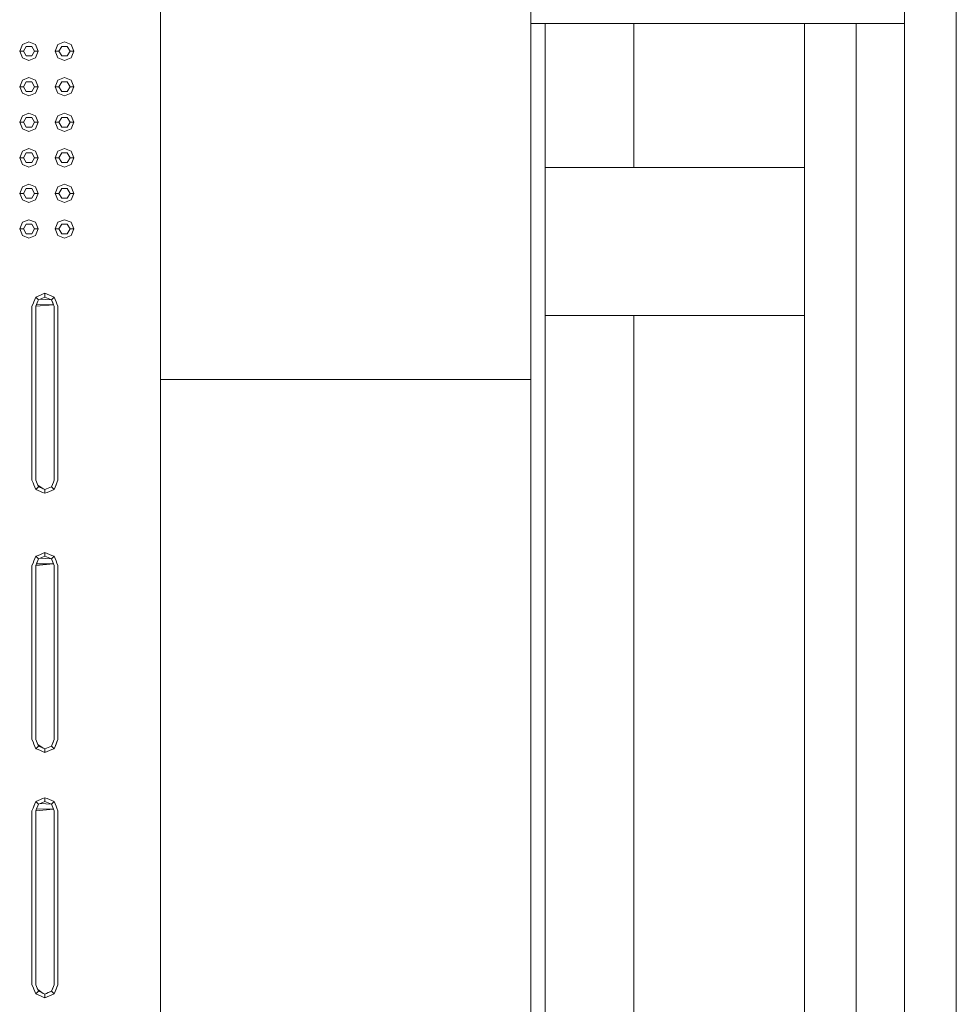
# Model space of a CAD drawing. Header units: millimetres. Extents: x -261 to 187, y -214 to 106.
# Tile 636 of 656: x -212.76 to -211.5, y 5.69 to 7.02. Entities that reach past the tile are written whole.
import ezdxf

# ---------------------------------------------------------------- set-up
doc = ezdxf.new("R2010")
doc.units = ezdxf.units.MM
doc.header["$LTSCALE"] = 0.005
doc.header["$MEASUREMENT"] = 0
for name, color, linetype, lineweight in [('IFC-Elemento construtivo genérico-Contorno', 9, 'Continuous', 5), ('IFC-Laje-Contorno', 9, 'Continuous', 5), ('IFC-Parede padrão-Contorno', 9, 'Continuous', 5), ('IFC-Parede-Contorno', 9, 'Continuous', 5), ('IFC-Pilar-Contorno', 9, 'Continuous', 5), ('IFC-Viga-Contorno', 9, 'Continuous', 5)]:
    doc.layers.add(name, color=color, linetype=linetype, lineweight=lineweight)

msp = doc.modelspace()

# ---------------------------------------------------------------- linework, layer by layer
at = {"layer": 'IFC-Elemento construtivo genérico-Contorno', "lineweight": 5}
for p, q in [((-212.7616, 6.9747), (-212.758, 6.9835)), ((-212.758, 6.9835), (-212.7491, 6.9872)), ((-212.7566, 6.9747), (-212.7529, 6.9812)), ((-212.7529, 6.9812), (-212.7453, 6.9812)), ((-212.7491, 6.9872), (-212.7402, 6.9835)), ((-212.7453, 6.9812), (-212.7416, 6.9747)), ((-212.7402, 6.9835), (-212.7366, 6.9747)), ((-212.7135, 6.9747), (-212.7099, 6.9835)), ((-212.7099, 6.9835), (-212.701, 6.9872)), ((-212.7085, 6.9747), (-212.7048, 6.9812)), ((-212.7048, 6.9812), (-212.6973, 6.9812)), ((-212.701, 6.9872), (-212.6922, 6.9835)), ((-212.6973, 6.9812), (-212.6935, 6.9747)), ((-212.6922, 6.9835), (-212.6885, 6.9747)), ((-212.7616, 6.9747), (-212.7566, 6.9747)), ((-212.7616, 6.9747), (-212.758, 6.9658)), ((-212.7566, 6.9747), (-212.7529, 6.9682)), ((-212.7529, 6.9682), (-212.7453, 6.9682)), ((-212.7453, 6.9682), (-212.7416, 6.9747)), ((-212.7416, 6.9747), (-212.7366, 6.9747)), ((-212.7402, 6.9658), (-212.7366, 6.9747)), ((-212.7135, 6.9747), (-212.7085, 6.9747)), ((-212.7135, 6.9747), (-212.7099, 6.9658)), ((-212.7085, 6.9747), (-212.7048, 6.9682)), ((-212.7048, 6.9682), (-212.6973, 6.9682)), ((-212.6973, 6.9682), (-212.6935, 6.9747)), ((-212.6935, 6.9747), (-212.6885, 6.9747)), ((-212.6922, 6.9658), (-212.6885, 6.9747)), ((-212.758, 6.9658), (-212.7491, 6.9622)), ((-212.7491, 6.9622), (-212.7402, 6.9658)), ((-212.7099, 6.9658), (-212.701, 6.9622)), ((-212.701, 6.9622), (-212.6922, 6.9658)), ((-212.7616, 6.9266), (-212.758, 6.9354)), ((-212.758, 6.9354), (-212.7491, 6.9391)), ((-212.7566, 6.9266), (-212.7529, 6.9331)), ((-212.7529, 6.9331), (-212.7453, 6.9331)), ((-212.7491, 6.9391), (-212.7402, 6.9354)), ((-212.7453, 6.9331), (-212.7416, 6.9266)), ((-212.7402, 6.9354), (-212.7366, 6.9266)), ((-212.7135, 6.9266), (-212.7099, 6.9354)), ((-212.7099, 6.9354), (-212.701, 6.9391)), ((-212.7085, 6.9266), (-212.7048, 6.9331)), ((-212.7048, 6.9331), (-212.6973, 6.9331)), ((-212.701, 6.9391), (-212.6922, 6.9354)), ((-212.6973, 6.9331), (-212.6935, 6.9266)), ((-212.6922, 6.9354), (-212.6885, 6.9266)), ((-212.7616, 6.9266), (-212.7566, 6.9266)), ((-212.7616, 6.9266), (-212.758, 6.9177)), ((-212.758, 6.9177), (-212.7491, 6.9141)), ((-212.7566, 6.9266), (-212.7529, 6.9201)), ((-212.7529, 6.9201), (-212.7453, 6.9201)), ((-212.7491, 6.9141), (-212.7402, 6.9177)), ((-212.7453, 6.9201), (-212.7416, 6.9266)), ((-212.7416, 6.9266), (-212.7366, 6.9266)), ((-212.7402, 6.9177), (-212.7366, 6.9266)), ((-212.7135, 6.9266), (-212.7085, 6.9266)), ((-212.7135, 6.9266), (-212.7099, 6.9177)), ((-212.7099, 6.9177), (-212.701, 6.9141)), ((-212.7085, 6.9266), (-212.7048, 6.9201)), ((-212.7048, 6.9201), (-212.6973, 6.9201)), ((-212.701, 6.9141), (-212.6922, 6.9177)), ((-212.6973, 6.9201), (-212.6935, 6.9266)), ((-212.6935, 6.9266), (-212.6885, 6.9266)), ((-212.6922, 6.9177), (-212.6885, 6.9266)), ((-212.7616, 6.8785), (-212.758, 6.8873)), ((-212.758, 6.8873), (-212.7491, 6.891)), ((-212.7491, 6.891), (-212.7402, 6.8873)), ((-212.7402, 6.8873), (-212.7366, 6.8785)), ((-212.7135, 6.8785), (-212.7099, 6.8873)), ((-212.7099, 6.8873), (-212.701, 6.891)), ((-212.701, 6.891), (-212.6922, 6.8873)), ((-212.6922, 6.8873), (-212.6885, 6.8785)), ((-212.7616, 6.8785), (-212.7566, 6.8785)), ((-212.7616, 6.8785), (-212.758, 6.8696)), ((-212.7566, 6.8785), (-212.7529, 6.885)), ((-212.7566, 6.8785), (-212.7529, 6.872)), ((-212.7529, 6.885), (-212.7453, 6.885)), ((-212.7453, 6.885), (-212.7416, 6.8785)), ((-212.7453, 6.872), (-212.7416, 6.8785)), ((-212.7416, 6.8785), (-212.7366, 6.8785)), ((-212.7402, 6.8696), (-212.7366, 6.8785)), ((-212.7135, 6.8785), (-212.7085, 6.8785)), ((-212.7135, 6.8785), (-212.7099, 6.8696)), ((-212.7085, 6.8785), (-212.7048, 6.885)), ((-212.7085, 6.8785), (-212.7048, 6.872)), ((-212.7048, 6.885), (-212.6973, 6.885)), ((-212.6973, 6.885), (-212.6935, 6.8785)), ((-212.6973, 6.872), (-212.6935, 6.8785)), ((-212.6935, 6.8785), (-212.6885, 6.8785)), ((-212.6922, 6.8696), (-212.6885, 6.8785)), ((-212.758, 6.8696), (-212.7491, 6.866)), ((-212.7529, 6.872), (-212.7453, 6.872)), ((-212.7491, 6.866), (-212.7402, 6.8696)), ((-212.7099, 6.8696), (-212.701, 6.866)), ((-212.7048, 6.872), (-212.6973, 6.872)), ((-212.701, 6.866), (-212.6922, 6.8696)), ((-212.7616, 6.8304), (-212.758, 6.8393)), ((-212.758, 6.8393), (-212.7491, 6.8429)), ((-212.7566, 6.8304), (-212.7529, 6.8369)), ((-212.7529, 6.8369), (-212.7453, 6.8369)), ((-212.7491, 6.8429), (-212.7402, 6.8393)), ((-212.7453, 6.8369), (-212.7416, 6.8304)), ((-212.7402, 6.8393), (-212.7366, 6.8304)), ((-212.7135, 6.8304), (-212.7099, 6.8393)), ((-212.7099, 6.8393), (-212.701, 6.8429)), ((-212.7085, 6.8304), (-212.7048, 6.8369)), ((-212.7048, 6.8369), (-212.6973, 6.8369)), ((-212.701, 6.8429), (-212.6922, 6.8393)), ((-212.6973, 6.8369), (-212.6935, 6.8304)), ((-212.6922, 6.8393), (-212.6885, 6.8304)), ((-212.7616, 6.8304), (-212.7566, 6.8304)), ((-212.7616, 6.8304), (-212.758, 6.8215)), ((-212.758, 6.8215), (-212.7491, 6.8179)), ((-212.7566, 6.8304), (-212.7529, 6.8239)), ((-212.7529, 6.8239), (-212.7453, 6.8239)), ((-212.7491, 6.8179), (-212.7402, 6.8215)), ((-212.7453, 6.8239), (-212.7416, 6.8304)), ((-212.7416, 6.8304), (-212.7366, 6.8304)), ((-212.7402, 6.8215), (-212.7366, 6.8304)), ((-212.7135, 6.8304), (-212.7085, 6.8304)), ((-212.7135, 6.8304), (-212.7099, 6.8215)), ((-212.7099, 6.8215), (-212.701, 6.8179)), ((-212.7085, 6.8304), (-212.7048, 6.8239)), ((-212.7048, 6.8239), (-212.6973, 6.8239)), ((-212.701, 6.8179), (-212.6922, 6.8215)), ((-212.6973, 6.8239), (-212.6935, 6.8304)), ((-212.6935, 6.8304), (-212.6885, 6.8304)), ((-212.6922, 6.8215), (-212.6885, 6.8304)), ((-212.758, 6.7912), (-212.7491, 6.7948)), ((-212.7491, 6.7948), (-212.7402, 6.7912)), ((-212.7099, 6.7912), (-212.701, 6.7948)), ((-212.701, 6.7948), (-212.6922, 6.7912)), ((-212.7616, 6.7823), (-212.758, 6.7912)), ((-212.7616, 6.7823), (-212.7566, 6.7823)), ((-212.7616, 6.7823), (-212.758, 6.7735)), ((-212.7566, 6.7823), (-212.7529, 6.7888)), ((-212.7566, 6.7823), (-212.7529, 6.7758)), ((-212.7529, 6.7888), (-212.7453, 6.7888)), ((-212.7453, 6.7888), (-212.7416, 6.7823)), ((-212.7453, 6.7758), (-212.7416, 6.7823)), ((-212.7416, 6.7823), (-212.7366, 6.7823)), ((-212.7402, 6.7912), (-212.7366, 6.7823)), ((-212.7402, 6.7735), (-212.7366, 6.7823)), ((-212.7135, 6.7823), (-212.7099, 6.7912)), ((-212.7135, 6.7823), (-212.7085, 6.7823)), ((-212.7135, 6.7823), (-212.7099, 6.7735)), ((-212.7085, 6.7823), (-212.7048, 6.7888)), ((-212.7085, 6.7823), (-212.7048, 6.7758)), ((-212.7048, 6.7888), (-212.6973, 6.7888)), ((-212.6973, 6.7888), (-212.6935, 6.7823)), ((-212.6973, 6.7758), (-212.6935, 6.7823)), ((-212.6935, 6.7823), (-212.6885, 6.7823)), ((-212.6922, 6.7912), (-212.6885, 6.7823)), ((-212.6922, 6.7735), (-212.6885, 6.7823)), ((-212.758, 6.7735), (-212.7491, 6.7698)), ((-212.7529, 6.7758), (-212.7453, 6.7758)), ((-212.7491, 6.7698), (-212.7402, 6.7735)), ((-212.7099, 6.7735), (-212.701, 6.7698)), ((-212.7048, 6.7758), (-212.6973, 6.7758)), ((-212.701, 6.7698), (-212.6922, 6.7735)), ((-212.7616, 6.7342), (-212.758, 6.7431)), ((-212.758, 6.7431), (-212.7491, 6.7467)), ((-212.7566, 6.7342), (-212.7529, 6.7407)), ((-212.7529, 6.7407), (-212.7453, 6.7407)), ((-212.7491, 6.7467), (-212.7402, 6.7431)), ((-212.7453, 6.7407), (-212.7416, 6.7342)), ((-212.7402, 6.7431), (-212.7366, 6.7342)), ((-212.7135, 6.7342), (-212.7099, 6.7431)), ((-212.7099, 6.7431), (-212.701, 6.7467)), ((-212.7085, 6.7342), (-212.7048, 6.7407)), ((-212.7048, 6.7407), (-212.6973, 6.7407)), ((-212.701, 6.7467), (-212.6922, 6.7431)), ((-212.6973, 6.7407), (-212.6935, 6.7342)), ((-212.6922, 6.7431), (-212.6885, 6.7342)), ((-212.7616, 6.7342), (-212.7566, 6.7342)), ((-212.7616, 6.7342), (-212.758, 6.7254)), ((-212.7566, 6.7342), (-212.7529, 6.7277)), ((-212.7529, 6.7277), (-212.7453, 6.7277)), ((-212.7453, 6.7277), (-212.7416, 6.7342)), ((-212.7416, 6.7342), (-212.7366, 6.7342)), ((-212.7402, 6.7254), (-212.7366, 6.7342)), ((-212.7135, 6.7342), (-212.7085, 6.7342)), ((-212.7135, 6.7342), (-212.7099, 6.7254)), ((-212.7085, 6.7342), (-212.7048, 6.7277)), ((-212.7048, 6.7277), (-212.6973, 6.7277)), ((-212.6973, 6.7277), (-212.6935, 6.7342)), ((-212.6935, 6.7342), (-212.6885, 6.7342)), ((-212.6922, 6.7254), (-212.6885, 6.7342)), ((-212.758, 6.7254), (-212.7491, 6.7217)), ((-212.7491, 6.7217), (-212.7402, 6.7254)), ((-212.7099, 6.7254), (-212.701, 6.7217)), ((-212.701, 6.7217), (-212.6922, 6.7254)), ((-212.7306, 6.6458), (-212.7275, 6.6471)), ((-212.7275, 6.642), (-212.7275, 6.6471)), ((-212.7275, 6.6471), (-212.7244, 6.6458)), ((-212.7436, 6.6328), (-212.7424, 6.6357)), ((-212.7424, 6.6357), (-212.7412, 6.6388)), ((-212.7412, 6.6388), (-212.7399, 6.6419)), ((-212.7399, 6.6419), (-212.7368, 6.6432)), ((-212.7399, 6.6419), (-212.7363, 6.6384)), ((-212.739, 6.6319), (-212.7372, 6.6363)), ((-212.739, 6.6319), (-212.738, 6.6342)), ((-212.738, 6.6342), (-212.7372, 6.6363)), ((-212.7372, 6.6363), (-212.7363, 6.6384)), ((-212.7368, 6.6432), (-212.7337, 6.6445)), ((-212.7363, 6.6384), (-212.7319, 6.6402)), ((-212.7363, 6.6384), (-212.7341, 6.6393)), ((-212.7341, 6.6393), (-212.7186, 6.6384)), ((-212.7337, 6.6445), (-212.7306, 6.6458)), ((-212.7319, 6.6402), (-212.7275, 6.642)), ((-212.7275, 6.642), (-212.723, 6.6402)), ((-212.7244, 6.6458), (-212.7213, 6.6445)), ((-212.723, 6.6402), (-212.7186, 6.6384)), ((-212.7213, 6.6445), (-212.7182, 6.6432)), ((-212.7186, 6.6384), (-212.7151, 6.6419)), ((-212.7186, 6.6384), (-212.7168, 6.634)), ((-212.7186, 6.6384), (-212.7177, 6.6362)), ((-212.7182, 6.6432), (-212.7151, 6.6419)), ((-212.7177, 6.6362), (-212.7159, 6.6317)), ((-212.7168, 6.634), (-212.7159, 6.6317)), ((-212.7151, 6.6419), (-212.7138, 6.6388)), ((-212.7138, 6.6388), (-212.7125, 6.6357)), ((-212.7125, 6.6357), (-212.7113, 6.6328)), ((-212.745, 6.6295), (-212.7436, 6.6328)), ((-212.745, 6.3941), (-212.745, 6.6295)), ((-212.74, 6.6295), (-212.739, 6.6319)), ((-212.74, 6.6295), (-212.7159, 6.6317)), ((-212.74, 6.3941), (-212.74, 6.6295)), ((-212.739, 6.6319), (-212.7159, 6.6317)), ((-212.7159, 6.6317), (-212.7149, 6.6295)), ((-212.7149, 6.3941), (-212.7149, 6.6295)), ((-212.7113, 6.6328), (-212.7099, 6.6295)), ((-212.7099, 6.3941), (-212.7099, 6.6295)), ((-212.745, 6.3941), (-212.7436, 6.3908)), ((-212.74, 6.3941), (-212.7382, 6.3896)), ((-212.74, 6.3941), (-212.7391, 6.3919)), ((-212.7159, 6.3917), (-212.7149, 6.3941)), ((-212.7138, 6.3848), (-212.7099, 6.3941)), ((-212.7113, 6.3908), (-212.7099, 6.3941)), ((-212.7436, 6.3908), (-212.7424, 6.3879)), ((-212.7424, 6.3879), (-212.7412, 6.3848)), ((-212.7412, 6.3848), (-212.7399, 6.3817)), ((-212.7399, 6.3817), (-212.7363, 6.3852)), ((-212.7399, 6.3817), (-212.7368, 6.3804)), ((-212.7391, 6.3919), (-212.7372, 6.3874)), ((-212.7382, 6.3896), (-212.7363, 6.3852)), ((-212.7372, 6.3874), (-212.7297, 6.3825)), ((-212.7363, 6.3852), (-212.7319, 6.3834)), ((-212.7319, 6.3834), (-212.7275, 6.3815)), ((-212.7297, 6.3825), (-212.7275, 6.3815)), ((-212.7275, 6.3815), (-212.7186, 6.3852)), ((-212.7275, 6.3815), (-212.723, 6.3834)), ((-212.7275, 6.3815), (-212.7253, 6.3825)), ((-212.7275, 6.3765), (-212.7275, 6.3815)), ((-212.7253, 6.3825), (-212.723, 6.3834)), ((-212.723, 6.3834), (-212.7186, 6.3852)), ((-212.723, 6.3834), (-212.7208, 6.3843)), ((-212.7208, 6.3843), (-212.7186, 6.3852)), ((-212.7186, 6.3852), (-212.7159, 6.3917)), ((-212.7186, 6.3852), (-212.7178, 6.3873)), ((-212.7186, 6.3852), (-212.7151, 6.3817)), ((-212.7182, 6.3804), (-212.7151, 6.3817)), ((-212.7178, 6.3873), (-212.7169, 6.3894)), ((-212.7169, 6.3894), (-212.7159, 6.3917)), ((-212.7151, 6.3817), (-212.7138, 6.3848)), ((-212.7138, 6.3848), (-212.7113, 6.3908)), ((-212.7138, 6.3848), (-212.7125, 6.3879)), ((-212.7125, 6.3879), (-212.7113, 6.3908)), ((-212.7368, 6.3804), (-212.7337, 6.3791)), ((-212.7337, 6.3791), (-212.7306, 6.3778)), ((-212.7306, 6.3778), (-212.7275, 6.3765)), ((-212.7275, 6.3765), (-212.7244, 6.3778)), ((-212.7244, 6.3778), (-212.7213, 6.3791)), ((-212.7213, 6.3791), (-212.7182, 6.3804)), ((-212.7424, 6.2851), (-212.7412, 6.2882)), ((-212.7412, 6.2882), (-212.7399, 6.2913)), ((-212.7399, 6.2913), (-212.7368, 6.2925)), ((-212.7399, 6.2913), (-212.7363, 6.2877)), ((-212.7372, 6.2856), (-212.7363, 6.2877)), ((-212.7368, 6.2925), (-212.7337, 6.2938)), ((-212.7363, 6.2877), (-212.7319, 6.2895)), ((-212.7363, 6.2877), (-212.7341, 6.2886)), ((-212.7341, 6.2886), (-212.7186, 6.2877)), ((-212.7337, 6.2938), (-212.7306, 6.2951)), ((-212.7319, 6.2895), (-212.7275, 6.2914)), ((-212.7306, 6.2951), (-212.7275, 6.2964)), ((-212.7275, 6.2914), (-212.7275, 6.2964)), ((-212.7275, 6.2964), (-212.7244, 6.2951)), ((-212.7275, 6.2914), (-212.723, 6.2895)), ((-212.7244, 6.2951), (-212.7213, 6.2938)), ((-212.723, 6.2895), (-212.7186, 6.2877)), ((-212.7213, 6.2938), (-212.7182, 6.2925)), ((-212.7186, 6.2877), (-212.7151, 6.2913)), ((-212.7186, 6.2877), (-212.7168, 6.2833)), ((-212.7186, 6.2877), (-212.7177, 6.2855)), ((-212.7182, 6.2925), (-212.7151, 6.2913)), ((-212.7151, 6.2913), (-212.7138, 6.2882)), ((-212.7138, 6.2882), (-212.7125, 6.2851)), ((-212.745, 6.2789), (-212.7436, 6.2821)), ((-212.745, 6.0434), (-212.745, 6.2789)), ((-212.7436, 6.2821), (-212.7424, 6.2851)), ((-212.74, 6.2789), (-212.739, 6.2812)), ((-212.74, 6.2789), (-212.7159, 6.2811)), ((-212.74, 6.0434), (-212.74, 6.2789)), ((-212.739, 6.2812), (-212.7372, 6.2856)), ((-212.739, 6.2812), (-212.738, 6.2836)), ((-212.739, 6.2812), (-212.7159, 6.2811)), ((-212.738, 6.2836), (-212.7372, 6.2856)), ((-212.7177, 6.2855), (-212.7159, 6.2811)), ((-212.7168, 6.2833), (-212.7159, 6.2811)), ((-212.7159, 6.2811), (-212.7149, 6.2789)), ((-212.7149, 6.0434), (-212.7149, 6.2789)), ((-212.7125, 6.2851), (-212.7113, 6.2821)), ((-212.7113, 6.2821), (-212.7099, 6.2789)), ((-212.7099, 6.0434), (-212.7099, 6.2789)), ((-212.745, 6.0434), (-212.7436, 6.0401)), ((-212.7436, 6.0401), (-212.7424, 6.0372)), ((-212.7424, 6.0372), (-212.7412, 6.0341)), ((-212.74, 6.0434), (-212.7382, 6.039)), ((-212.74, 6.0434), (-212.7391, 6.0412)), ((-212.7399, 6.031), (-212.7363, 6.0345)), ((-212.7391, 6.0412), (-212.7372, 6.0368)), ((-212.7382, 6.039), (-212.7363, 6.0345)), ((-212.7372, 6.0368), (-212.7297, 6.0318)), ((-212.7363, 6.0345), (-212.7319, 6.0327)), ((-212.7275, 6.0309), (-212.7186, 6.0345)), ((-212.723, 6.0327), (-212.7186, 6.0345)), ((-212.7208, 6.0336), (-212.7186, 6.0345)), ((-212.7186, 6.0345), (-212.7159, 6.0411)), ((-212.7186, 6.0345), (-212.7178, 6.0366)), ((-212.7186, 6.0345), (-212.7151, 6.031)), ((-212.7178, 6.0366), (-212.7169, 6.0387)), ((-212.7169, 6.0387), (-212.7159, 6.0411)), ((-212.7159, 6.0411), (-212.7149, 6.0434)), ((-212.7138, 6.0341), (-212.7099, 6.0434)), ((-212.7138, 6.0341), (-212.7113, 6.0401)), ((-212.7138, 6.0341), (-212.7125, 6.0372)), ((-212.7125, 6.0372), (-212.7113, 6.0401)), ((-212.7113, 6.0401), (-212.7099, 6.0434)), ((-212.7412, 6.0341), (-212.7399, 6.031)), ((-212.7399, 6.031), (-212.7368, 6.0297)), ((-212.7368, 6.0297), (-212.7337, 6.0284)), ((-212.7337, 6.0284), (-212.7306, 6.0272)), ((-212.7319, 6.0327), (-212.7275, 6.0309)), ((-212.7306, 6.0272), (-212.7275, 6.0259)), ((-212.7297, 6.0318), (-212.7275, 6.0309)), ((-212.7275, 6.0309), (-212.723, 6.0327)), ((-212.7275, 6.0309), (-212.7253, 6.0318)), ((-212.7275, 6.0259), (-212.7275, 6.0309)), ((-212.7275, 6.0259), (-212.7244, 6.0272)), ((-212.7253, 6.0318), (-212.723, 6.0327)), ((-212.7244, 6.0272), (-212.7213, 6.0284)), ((-212.723, 6.0327), (-212.7208, 6.0336)), ((-212.7213, 6.0284), (-212.7182, 6.0297)), ((-212.7182, 6.0297), (-212.7151, 6.031)), ((-212.7151, 6.031), (-212.7138, 6.0341)), ((-212.7436, 5.9504), (-212.7412, 5.9564)), ((-212.7424, 5.9533), (-212.7412, 5.9564)), ((-212.7412, 5.9564), (-212.7399, 5.9595)), ((-212.7399, 5.9595), (-212.7368, 5.9608)), ((-212.7399, 5.9595), (-212.7363, 5.956)), ((-212.7372, 5.9539), (-212.7363, 5.956)), ((-212.7368, 5.9608), (-212.7337, 5.9621)), ((-212.7363, 5.956), (-212.7319, 5.9578)), ((-212.7363, 5.956), (-212.7341, 5.9569)), ((-212.7341, 5.9569), (-212.7186, 5.956)), ((-212.7337, 5.9621), (-212.7306, 5.9634)), ((-212.7319, 5.9578), (-212.7275, 5.9596)), ((-212.7306, 5.9634), (-212.7275, 5.9646)), ((-212.7275, 5.9596), (-212.7275, 5.9646)), ((-212.7275, 5.9646), (-212.7244, 5.9634)), ((-212.7275, 5.9596), (-212.723, 5.9578)), ((-212.7244, 5.9634), (-212.7213, 5.9621)), ((-212.723, 5.9578), (-212.7186, 5.956)), ((-212.7213, 5.9621), (-212.7182, 5.9608)), ((-212.7186, 5.956), (-212.7151, 5.9595)), ((-212.7186, 5.956), (-212.7168, 5.9515)), ((-212.7186, 5.956), (-212.7177, 5.9537)), ((-212.7182, 5.9608), (-212.7151, 5.9595)), ((-212.7151, 5.9595), (-212.7138, 5.9564)), ((-212.7138, 5.9564), (-212.7125, 5.9533)), ((-212.745, 5.9471), (-212.7436, 5.9504)), ((-212.745, 5.7117), (-212.745, 5.9471)), ((-212.7436, 5.9504), (-212.7424, 5.9533)), ((-212.74, 5.9471), (-212.739, 5.9495)), ((-212.74, 5.9471), (-212.7159, 5.9493)), ((-212.74, 5.7117), (-212.74, 5.9471)), ((-212.739, 5.9495), (-212.7372, 5.9539)), ((-212.739, 5.9495), (-212.738, 5.9518)), ((-212.739, 5.9495), (-212.7159, 5.9493)), ((-212.738, 5.9518), (-212.7372, 5.9539)), ((-212.7177, 5.9537), (-212.7159, 5.9493)), ((-212.7168, 5.9515), (-212.7159, 5.9493)), ((-212.7159, 5.9493), (-212.7149, 5.9471)), ((-212.7149, 5.7117), (-212.7149, 5.9471)), ((-212.7125, 5.9533), (-212.7113, 5.9504)), ((-212.7113, 5.9504), (-212.7099, 5.9471)), ((-212.7099, 5.7117), (-212.7099, 5.9471)), ((-212.745, 5.7117), (-212.7436, 5.7084)), ((-212.7436, 5.7084), (-212.7424, 5.7055)), ((-212.7424, 5.7055), (-212.7412, 5.7024)), ((-212.7412, 5.7024), (-212.7399, 5.6993)), ((-212.74, 5.7117), (-212.7391, 5.7094)), ((-212.74, 5.7117), (-212.7382, 5.7072)), ((-212.7399, 5.6993), (-212.7363, 5.7028)), ((-212.7391, 5.7094), (-212.7372, 5.705)), ((-212.7382, 5.7072), (-212.7363, 5.7028)), ((-212.7372, 5.705), (-212.7363, 5.7028)), ((-212.7372, 5.705), (-212.7297, 5.7)), ((-212.7363, 5.7028), (-212.7341, 5.7019)), ((-212.7363, 5.7028), (-212.7319, 5.701)), ((-212.7341, 5.7019), (-212.7319, 5.701)), ((-212.7275, 5.6991), (-212.7186, 5.7028)), ((-212.723, 5.701), (-212.7186, 5.7028)), ((-212.723, 5.701), (-212.7208, 5.7019)), ((-212.7208, 5.7019), (-212.7186, 5.7028)), ((-212.7186, 5.7028), (-212.7159, 5.7093)), ((-212.7186, 5.7028), (-212.7169, 5.707)), ((-212.7186, 5.7028), (-212.7178, 5.7049)), ((-212.7186, 5.7028), (-212.7151, 5.6993)), ((-212.7178, 5.7049), (-212.7169, 5.707)), ((-212.7169, 5.707), (-212.7159, 5.7093)), ((-212.7159, 5.7093), (-212.7149, 5.7117)), ((-212.7151, 5.6993), (-212.7138, 5.7024)), ((-212.7138, 5.7024), (-212.7099, 5.7117)), ((-212.7138, 5.7024), (-212.7125, 5.7055)), ((-212.7125, 5.7055), (-212.7113, 5.7084)), ((-212.7113, 5.7084), (-212.7099, 5.7117)), ((-212.7399, 5.6993), (-212.7368, 5.698)), ((-212.7368, 5.698), (-212.7337, 5.6967)), ((-212.7337, 5.6967), (-212.7306, 5.6954)), ((-212.7319, 5.701), (-212.7275, 5.6991)), ((-212.7319, 5.701), (-212.7297, 5.7)), ((-212.7306, 5.6954), (-212.7275, 5.6941)), ((-212.7297, 5.7), (-212.7275, 5.6991)), ((-212.7275, 5.6991), (-212.723, 5.701)), ((-212.7275, 5.6991), (-212.7253, 5.7)), ((-212.7275, 5.6941), (-212.7275, 5.6991)), ((-212.7275, 5.6941), (-212.7244, 5.6954)), ((-212.7253, 5.7), (-212.723, 5.701)), ((-212.7244, 5.6954), (-212.7213, 5.6967)), ((-212.7213, 5.6967), (-212.7182, 5.698)), ((-212.7182, 5.698), (-212.7151, 5.6993))]:
    msp.add_line(p, q, dxfattribs=at)
at = {"layer": 'IFC-Laje-Contorno', "lineweight": 5}
for p, q in [((-212.0704, 4.1551), (-212.0704, 7.0122)), ((-211.7005, 4.1551), (-211.7005, 7.0122)), ((-211.6304, 4.1822), (-211.6304, 7.0122))]:
    msp.add_line(p, q, dxfattribs=at)
at = {"layer": 'IFC-Parede padrão-Contorno', "lineweight": 5}
for p, q in [((-212.5714, 6.8579), (-212.5714, 7.0824)), ((-212.0704, 6.8579), (-212.0704, 7.0824)), ((-211.5653, 6.1258), (-211.5653, 7.0824)), ((-211.4951, 6.1258), (-211.4951, 7.0824)), ((-212.0704, 7.0122), (-211.9247, 7.0122)), ((-211.9247, 7.0122), (-211.5653, 7.0122)), ((-212.5714, 6.5303), (-212.5714, 6.8579)), ((-212.0704, 6.5303), (-212.0704, 6.8579)), ((-212.3677, 6.5303), (-212.0704, 6.5303)), ((-211.5653, 4.1551), (-211.5653, 6.1258)), ((-211.4951, 4.1551), (-211.4951, 6.1258))]:
    msp.add_line(p, q, dxfattribs=at)
at = {"layer": 'IFC-Parede-Contorno', "lineweight": 5}
for p, q in [((-212.0704, 6.5303), (-212.0704, 7.0122)), ((-212.5714, 5.6583), (-212.5714, 6.5303)), ((-212.5714, 6.5303), (-212.3677, 6.5303)), ((-212.0704, 5.6583), (-212.0704, 6.5303))]:
    msp.add_line(p, q, dxfattribs=at)
at = {"layer": 'IFC-Pilar-Contorno', "lineweight": 5}
for p, q in [((-212.0512, 6.8174), (-211.9423, 6.8174)), ((-212.0512, 6.6886), (-212.0512, 6.8174)), ((-211.9423, 6.8174), (-211.9258, 6.8174)), ((-211.9258, 6.8174), (-211.7005, 6.8174)), ((-211.7005, 6.808), (-211.7005, 6.8174)), ((-211.7005, 6.7458), (-211.7005, 6.808)), ((-211.7005, 6.617), (-211.7005, 6.7458)), ((-212.0512, 6.6264), (-212.0512, 6.6886)), ((-212.0512, 6.617), (-212.0512, 6.6264)), ((-212.0512, 6.617), (-211.8258, 6.617)), ((-211.8258, 6.617), (-211.717, 6.617)), ((-211.717, 6.617), (-211.7005, 6.617))]:
    msp.add_line(p, q, dxfattribs=at)
at = {"layer": 'IFC-Viga-Contorno', "lineweight": 5}
for p, q in [((-212.0512, 6.8174), (-212.0512, 7.0122)), ((-211.931, 6.8174), (-211.931, 7.0122)), ((-212.0512, 6.8174), (-211.931, 6.8174)), ((-212.0512, 4.1551), (-212.0512, 6.617)), ((-211.931, 4.1551), (-211.931, 6.617))]:
    msp.add_line(p, q, dxfattribs=at)

doc.saveas('drawing.dxf')
